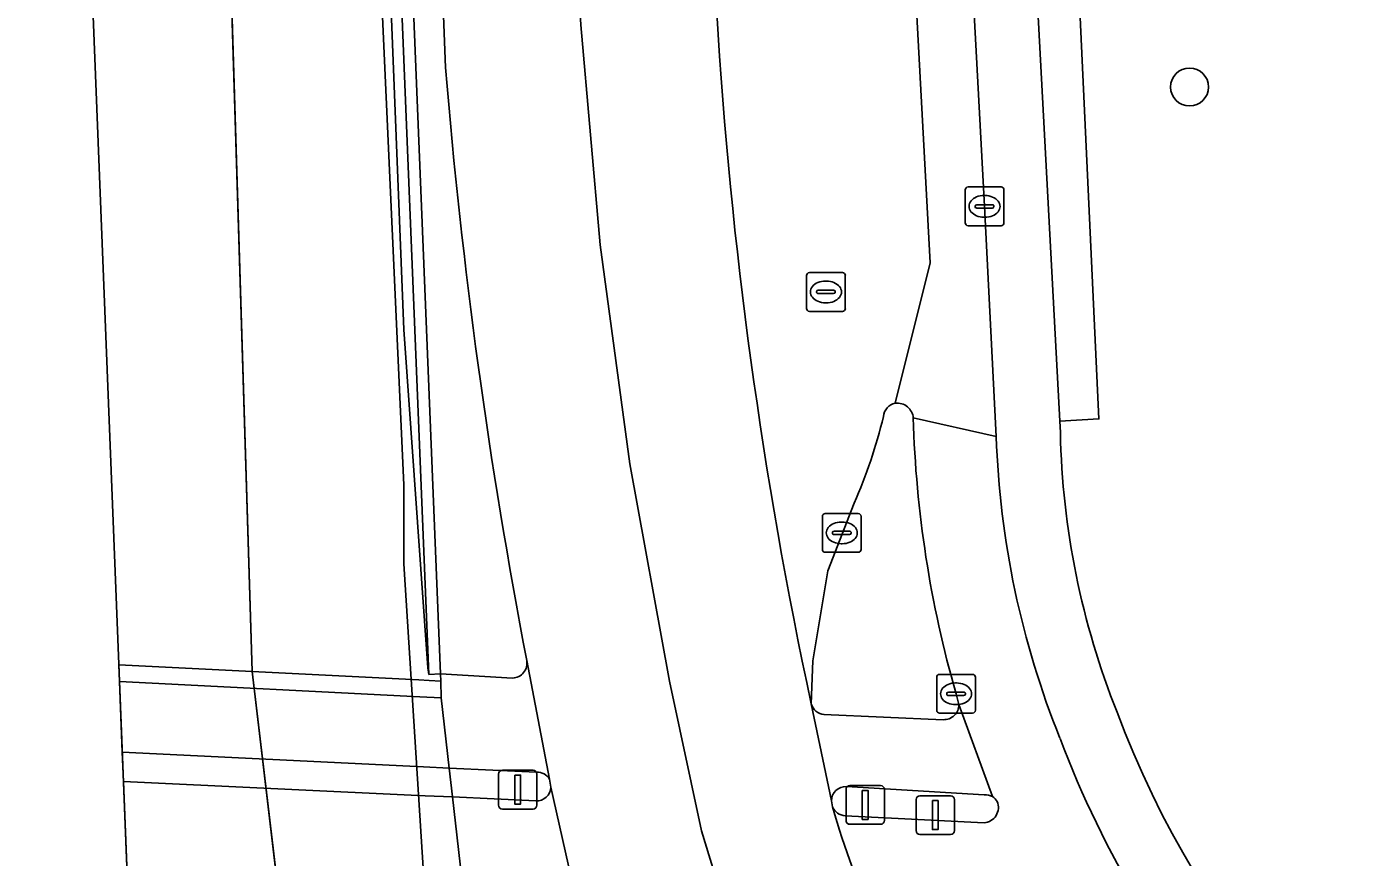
# Model space of a CAD drawing. Extents: x 159262 to 160143, y 383399 to 384319.
# Drawn here: x 159262.15 to 159296.55, y 384024.37 to 384045.8 of the extents above; entities that cross this region are included whole.
import ezdxf

# ---------------------------------------------------------------- set-up
doc = ezdxf.new("R2010")
doc.units = 0
for name, color, linetype in [('IMGEO_Berm_open', 7, 'Continuous'), ('IMGEO_Boom', 7, 'Continuous'), ('IMGEO_Dek', 7, 'Continuous'), ('IMGEO_Drukknoppaal', 7, 'Continuous'), ('IMGEO_Erf', 7, 'Continuous'), ('IMGEO_Fietspad_gesloten', 7, 'Continuous'), ('IMGEO_Groenvoorziening', 7, 'Continuous'), ('IMGEO_Haag', 7, 'Continuous'), ('IMGEO_Kolk', 7, 'Continuous'), ('IMGEO_Lijnafwatering', 7, 'Continuous'), ('IMGEO_Muur', 7, 'Continuous'), ('IMGEO_Rijbaan_lokaal_gesloten', 7, 'Continuous'), ('IMGEO_Rijbaan_lokaal_open', 7, 'Continuous'), ('IMGEO_Rijbaan_regionaal_gesloten', 7, 'Continuous'), ('IMGEO_Rioolput', 7, 'Continuous'), ('IMGEO_Verkeerseiland_open', 7, 'Continuous'), ('IMGEO_Verkeersregelinstallatiepaal', 7, 'Continuous'), ('IMGEO_Voetpad_open', 7, 'Continuous')]:
    doc.layers.add(name, color=color, linetype=linetype)

msp = doc.modelspace()

# ---------------------------------------------------------------- linework, layer by layer
at = {"layer": 'IMGEO_Berm_open'}
for points in [[(159270.232, 384092.774), (159272.824, 384029.103), (159274.683, 384028.995)], [(159272.95, 384044.75), (159271.099, 384092.743)]]:
    msp.add_lwpolyline(points, dxfattribs=at)
for centre, radius, start, end in [((159415.628, 384056.53), 143.163, 184.71981, 190.90343), ((159274.662, 384029.386), 0.392, 273.0009, 9.373)]:
    msp.add_arc(centre, radius, start, end, dxfattribs=at)
at = {"layer": 'IMGEO_Boom'}
msp.add_circle((159292.147, 384044.243), 0.489, dxfattribs=at)
at = {"layer": 'IMGEO_Dek'}
for points in [[(159264.521, 384029.334), (159264.847, 384021.099), (159265.765, 384010.003)], [(159275.344, 384006.661), (159275.272, 384007.293), (159275.193, 384007.98), (159273.618, 384021.71), (159273.411, 384023.519), (159273.135, 384025.928), (159273.049, 384026.674), (159272.841, 384028.487), (159272.829, 384028.919), (159272.531, 384028.933), (159272.263, 384028.946), (159264.521, 384029.334)]]:
    msp.add_lwpolyline(points, dxfattribs=at)
at = {"layer": 'IMGEO_Drukknoppaal'}
for p, q in [((159285.191, 384025.961), (159285.981, 384025.961)), ((159285.981, 384025.961), (159285.191, 384025.961)), ((159285.091, 384025.061), (159285.091, 384025.861)), ((159285.091, 384025.861), (159285.091, 384025.061)), ((159286.081, 384025.861), (159286.081, 384025.061)), ((159286.081, 384025.061), (159286.081, 384025.861)), ((159285.981, 384024.961), (159285.191, 384024.961)), ((159285.191, 384024.961), (159285.981, 384024.961))]:
    msp.add_line(p, q, dxfattribs=at)
msp.add_lwpolyline([(159285.511, 384025.836), (159285.661, 384025.836), (159285.661, 384025.086), (159285.511, 384025.086), (159285.511, 384025.836)], dxfattribs=at)
for centre, start, end in [((159285.191, 384025.861), 90, 180), ((159285.191, 384025.861), 90, 180), ((159285.981, 384025.861), 0, 90), ((159285.981, 384025.861), 360, 90), ((159285.191, 384025.061), 180, 270), ((159285.191, 384025.061), 180, 270), ((159285.981, 384025.061), 270, 0), ((159285.981, 384025.061), 270, 0)]:
    msp.add_arc(centre, 0.1, start, end, dxfattribs=at)
at = {"layer": 'IMGEO_Erf'}
msp.add_lwpolyline([(159300.074, 384115.176), (159299.817, 384114.324), (159299.609, 384113.458), (159299.451, 384112.582), (159304.124, 384111.788), (159303.736, 384109.384), (159302.468, 384109.593), (159301.999, 384106.727), (159303.248, 384106.533), (159302.595, 384104.195), (159303.673, 384082.569), (159303.68, 384082.419), (159308.139, 384082.644), (159308.145, 384081.443), (159303.755, 384081.254), (159304.439, 384064.213), (159299.763, 384064.031), (159300.106, 384054.891), (159298.193, 384052.013), (159294.164, 384051.826), (159289.065, 384051.59), (159289.808, 384035.68), (159288.799, 384035.625), (159288.815, 384035.328)], dxfattribs=at)
for centre, radius, start, end in [((159309.378, 384035.75), 20.568, 181.175, 201.7809), ((159312.763, 384036.443), 23.976, 200.3186, 285.1442)]:
    msp.add_arc(centre, radius, start, end, dxfattribs=at)
at = {"layer": 'IMGEO_Fietspad_gesloten'}
for points in [[(159287.16, 384035.226), (159285.02, 384035.708)], [(159286.125, 384028.589), (159286.196, 384028.312), (159287.061, 384025.938)], [(159275.283, 384025.826), (159273.135, 384025.928), (159273.411, 384023.519), (159276.028, 384023.395)], [(159276.345, 384023.159), (159275.671, 384026.179)], [(159286.846, 384025.262), (159283.261, 384025.443)]]:
    msp.add_lwpolyline(points, dxfattribs=at)
msp.add_lwpolyline([(159264.64, 384026.331), (159264.735, 384023.931), (159272.564, 384023.559), (159273.411, 384023.519), (159273.135, 384025.928), (159272.423, 384025.962)], close=True, dxfattribs=at)
for centre, radius, start, end in [((159313.685, 384036.512), 28.677, 181.6068, 196.0391), ((159310.021, 384035.988), 22.874, 181.9082, 201.9403), ((159312.785, 384036.454), 25.618, 200.5991, 242.7939), ((159275.301, 384026.196), 0.371, 267.2837, 357.3078), ((159286.886, 384025.643), 0.344, 29.3423, 59.2881), ((159283.285, 384025.822), 0.38, 203.5704, 266.3981), ((159304.274, 384031.803), 22.201, 196.0367, 204.5807), ((159286.817, 384025.659), 0.398, 274.1329, 22.4776)]:
    msp.add_arc(centre, radius, start, end, dxfattribs=at)
at = {"layer": 'IMGEO_Groenvoorziening'}
msp.add_lwpolyline([(159288.782, 384117.294), (159289.307, 384121.722), (159288.923, 384121.935), (159288.025, 384122.449), (159285.24, 384102.132), (159288.799, 384035.625), (159289.808, 384035.68), (159289.065, 384051.59), (159288.41, 384063.895), (159287.889, 384076.678), (159287.859, 384077.406), (159287.738, 384080.579), (159286.807, 384104.884)], close=True, dxfattribs=at)
at = {"layer": 'IMGEO_Haag'}
msp.add_lwpolyline([(159289.307, 384121.722), (159288.923, 384121.935), (159288.025, 384122.449), (159285.24, 384102.132), (159288.799, 384035.625), (159289.808, 384035.68), (159289.065, 384051.59), (159288.41, 384063.895), (159287.889, 384076.678), (159287.859, 384077.406), (159287.738, 384080.579), (159286.807, 384104.884), (159288.782, 384117.294)], close=True, dxfattribs=at)
at = {"layer": 'IMGEO_Kolk'}
for p, q in [((159286.357, 384040.738), (159286.357, 384041.59)), ((159286.432, 384041.664), (159287.284, 384041.664)), ((159286.845, 384041.444), (159286.87, 384041.444)), ((159287.358, 384041.59), (159287.358, 384040.738)), ((159286.616, 384041.158), (159286.616, 384041.17)), ((159287.054, 384041.121), (159286.656, 384041.121)), ((159286.659, 384041.207), (159287.057, 384041.207)), ((159287.1, 384041.17), (159287.1, 384041.158)), ((159286.868, 384040.884), (159286.843, 384040.884)), ((159287.284, 384040.664), (159286.432, 384040.664)), ((159282.674, 384032.315), (159282.674, 384033.167)), ((159282.749, 384033.241), (159283.601, 384033.241)), ((159283.675, 384033.167), (159283.675, 384032.315)), ((159283.162, 384033.021), (159283.187, 384033.021)), ((159282.933, 384032.735), (159282.933, 384032.747)), ((159283.371, 384032.698), (159282.973, 384032.698)), ((159282.976, 384032.784), (159283.374, 384032.784)), ((159283.185, 384032.461), (159283.16, 384032.461)), ((159283.417, 384032.747), (159283.417, 384032.735)), ((159283.601, 384032.241), (159282.749, 384032.241)), ((159285.623, 384028.164), (159285.623, 384029.016)), ((159285.698, 384029.09), (159286.55, 384029.09)), ((159286.624, 384029.016), (159286.624, 384028.164)), ((159286.111, 384028.87), (159286.136, 384028.87)), ((159285.882, 384028.584), (159285.882, 384028.596)), ((159286.32, 384028.547), (159285.922, 384028.547)), ((159285.925, 384028.633), (159286.323, 384028.633)), ((159286.366, 384028.596), (159286.366, 384028.584)), ((159286.55, 384028.09), (159285.698, 384028.09)), ((159286.134, 384028.31), (159286.109, 384028.31))]:
    msp.add_line(p, q, dxfattribs=at)
for points in [[(159286.357, 384040.738), (159286.357, 384041.59)], [(159286.432, 384041.664), (159287.284, 384041.664)], [(159287.358, 384041.59), (159287.358, 384040.738)], [(159287.284, 384040.664), (159286.432, 384040.664)], [(159282.674, 384032.315), (159282.674, 384033.167)], [(159282.749, 384033.241), (159283.601, 384033.241)], [(159283.675, 384033.167), (159283.675, 384032.315)], [(159283.601, 384032.241), (159282.749, 384032.241)], [(159285.623, 384028.164), (159285.623, 384029.016)], [(159285.698, 384029.09), (159286.55, 384029.09)], [(159286.624, 384029.016), (159286.624, 384028.164)], [(159286.55, 384028.09), (159285.698, 384028.09)]]:
    msp.add_lwpolyline(points, dxfattribs=at)
for centre, radius, start, end in [((159286.434, 384041.588), 0.0765, 91.552, 178.448), ((159286.434, 384041.588), 0.0765, 91.552, 178.448), ((159287.282, 384041.588), 0.0765, 1.552, 88.448), ((159287.282, 384041.588), 0.0765, 1.552, 88.448), ((159286.656, 384041.167), 0.0403, 85.8775, 175.7526), ((159286.653, 384041.157), 0.0366, 178.938, 274.7102), ((159287.057, 384041.164), 0.043, 264.8664, 352.4533), ((159287.061, 384041.169), 0.0386, 1.7309, 96.639), ((159286.434, 384040.74), 0.0765, 181.552, 268.448), ((159286.434, 384040.74), 0.0765, 181.552, 268.448), ((159287.282, 384040.74), 0.0765, 271.552, 358.448), ((159287.282, 384040.74), 0.0765, 271.552, 358.448), ((159282.751, 384033.165), 0.0765, 91.552, 178.448), ((159282.751, 384033.165), 0.0765, 91.552, 178.448), ((159283.599, 384033.165), 0.0765, 1.552, 88.448), ((159283.599, 384033.165), 0.0765, 1.552, 88.448), ((159282.973, 384032.744), 0.0403, 85.8775, 175.7526), ((159282.97, 384032.734), 0.0366, 178.938, 274.7102), ((159283.374, 384032.741), 0.043, 264.8664, 352.4533), ((159283.378, 384032.746), 0.0386, 1.7309, 96.639), ((159282.751, 384032.317), 0.0765, 181.552, 268.448), ((159282.751, 384032.317), 0.0765, 181.552, 268.448), ((159283.599, 384032.317), 0.0765, 271.552, 358.448), ((159283.599, 384032.317), 0.0765, 271.552, 358.448), ((159285.7, 384029.014), 0.0765, 91.552, 178.448), ((159285.7, 384029.014), 0.0765, 91.552, 178.448), ((159286.548, 384029.014), 0.0765, 1.552, 88.448), ((159286.548, 384029.014), 0.0765, 1.552, 88.448), ((159285.922, 384028.593), 0.0403, 85.8775, 175.7526), ((159285.919, 384028.583), 0.0366, 178.938, 274.7102), ((159286.323, 384028.59), 0.043, 264.8664, 352.4533), ((159286.327, 384028.595), 0.0386, 1.7309, 96.639), ((159285.7, 384028.166), 0.0765, 181.552, 268.448), ((159285.7, 384028.166), 0.0765, 181.552, 268.448), ((159286.548, 384028.166), 0.0765, 271.552, 358.448), ((159286.548, 384028.166), 0.0765, 271.552, 358.448)]:
    msp.add_arc(centre, radius, start, end, dxfattribs=at)
for centre, major_axis, ratio, start_param, end_param in [((159286.844, 384041.164), (-0.387, 0.002), 0.722429, 4.712389, 7.853982), ((159286.869, 384041.164), (-0.39, 0.002), 0.717154, 1.570796, 4.712389), ((159283.161, 384032.741), (-0.387, 0.002), 0.722429, 4.712389, 7.853982), ((159283.186, 384032.741), (-0.39, 0.002), 0.717154, 1.570796, 4.712389), ((159286.11, 384028.59), (-0.387, 0.002), 0.722429, 4.712389, 7.853982), ((159286.135, 384028.59), (-0.39, 0.002), 0.717154, 1.570796, 4.712389)]:
    msp.add_ellipse(centre, major_axis=major_axis, ratio=ratio, start_param=start_param, end_param=end_param, dxfattribs=at)
at = {"layer": 'IMGEO_Lijnafwatering'}
for points in [[(159270.966, 384053.991), (159271.873, 384033.979)], [(159271.873, 384033.979), (159271.874, 384031.945), (159273.024, 384013.954)]]:
    msp.add_lwpolyline(points, dxfattribs=at)
at = {"layer": 'IMGEO_Muur'}
msp.add_lwpolyline([(159269.932, 384092.762), (159272.525, 384029.091), (159272.824, 384029.103), (159270.232, 384092.774)], dxfattribs=at)
msp.add_lwpolyline([(159264.538, 384028.903), (159272.285, 384028.515), (159272.841, 384028.487), (159272.829, 384028.919), (159272.531, 384028.933), (159272.263, 384028.946), (159264.521, 384029.334)], close=True, dxfattribs=at)
at = {"layer": 'IMGEO_Rijbaan_lokaal_gesloten'}
for points in [[(159285.02, 384035.708), (159287.16, 384035.226), (159286.857, 384041.165), (159285.603, 384064.528), (159283.38, 384106.372)], [(159281.971, 384104.282), (159285.459, 384039.708), (159284.556, 384036.089)]]:
    msp.add_lwpolyline(points, dxfattribs=at)
msp.add_arc((159284.598, 384035.667), 0.424, 5.4895, 95.7303, dxfattribs=at)
at = {"layer": 'IMGEO_Rijbaan_lokaal_open'}
for points in [[(159284.556, 384036.089), (159285.459, 384039.708), (159281.971, 384104.282)], [(159282.386, 384028.329), (159282.432, 384029.44), (159282.819, 384031.763), (159283.493, 384033.506)]]:
    msp.add_lwpolyline(points, dxfattribs=at)
for centre, radius, start, end in [((159398.921, 384053.345), 119.19, 183.45657, 192.11563), ((159284.645, 384035.701), 0.398, 102.9043, 174.0956), ((159271.625, 384038.765), 12.981, 336.1032, 346.5356)]:
    msp.add_arc(centre, radius, start, end, dxfattribs=at)
at = {"layer": 'IMGEO_Rijbaan_regionaal_gesloten'}
for points in [[(159348.417, 384236.517), (159360.8, 384243.819), (159359.142, 384246.764), (159349.775, 384241.197), (159344.188, 384237.881), (159337.861, 384233.763), (159324.375, 384224.349), (159314.075, 384215.561), (159303.494, 384203.99), (159296.673, 384195.241), (159290.18, 384185.037), (159284.708, 384174.33), (159279.125, 384161.573), (159275.639, 384152.115), (159272.41, 384139.83), (159270.512, 384129.935), (159269.455, 384121.477), (159268.741, 384109.268), (159268.949, 384097.91), (159270.771, 384065.944), (159271.874, 384037.989), (159272.497, 384029.26), (159272.525, 384029.091), (159269.932, 384092.762)], [(159271.62, 383998.252), (159267.965, 384029.162), (159265.496, 384109.233), (159266.005, 384119.851), (159267.507, 384132.324), (159269.535, 384141.678), (159272.013, 384150.923), (159274.487, 384158.497), (159280.211, 384172.631), (159275.265, 384162.706), (159273.118, 384155.127), (159263.641, 384121.661), (159262.146, 384089.298), (159264.847, 384021.099), (159267.066, 383994.282)], [(159280.211, 384172.631), (159274.487, 384158.497), (159272.013, 384150.923), (159269.535, 384141.678), (159267.507, 384132.324), (159266.005, 384119.851), (159265.496, 384109.233), (159267.965, 384029.162), (159271.62, 383998.252), (159277.018, 383952.804), (159311.634, 383770.65), (159326.117, 383701.416), (159334.862, 383664.196), (159338.544, 383665.089), (159336.511, 383673.455), (159336.041, 383675.319), (159332.664, 383689.455), (159329.732, 383702.333), (159329.536, 383702.291), (159316.548, 383763.855), (159316.542, 383763.881), (159316.537, 383763.907), (159316.287, 383765.107), (159315.145, 383771.238)], [(159277.236, 383990.167), (159275.344, 384006.661), (159275.272, 384007.293), (159275.193, 384007.98), (159273.618, 384021.71), (159273.411, 384023.519), (159273.135, 384025.928), (159273.049, 384026.674), (159272.841, 384028.487), (159272.829, 384028.919), (159272.824, 384029.103), (159272.525, 384029.091), (159272.497, 384029.26), (159271.874, 384037.989), (159270.771, 384065.944), (159268.949, 384097.91), (159268.741, 384109.268), (159269.455, 384121.477), (159270.512, 384129.935), (159272.41, 384139.83), (159275.639, 384152.115)], [(159274.487, 384133.288), (159274.189, 384128.808), (159273.978, 384124.933), (159273.846, 384121.055), (159273.795, 384117.175), (159273.823, 384113.295), (159273.932, 384109.416), (159274.434, 384096.225), (159274.696, 384088.98), (159275.571, 384067.538), (159276.303, 384048.072), (159276.444, 384045.847), (159276.941, 384040.17), (159277.705, 384034.522), (159278.733, 384028.916), (159279.558, 384025.055), (159280.23, 384022.862), (159284.085, 384022.568)], [(159275.049, 384029.45), (159275.632, 384026.386), (159275.671, 384026.179), (159276.345, 384023.159), (159280.23, 384022.862), (159279.558, 384025.055), (159278.733, 384028.916), (159277.705, 384034.522), (159276.941, 384040.17), (159276.444, 384045.847), (159276.303, 384048.072), (159275.571, 384067.538), (159274.696, 384088.98), (159274.434, 384096.225), (159273.932, 384109.416), (159273.823, 384113.295), (159273.795, 384117.175), (159273.846, 384121.055), (159273.978, 384124.933), (159274.189, 384128.808), (159274.487, 384133.288)], [(159271.099, 384092.743), (159272.95, 384044.75)], [(159282.937, 384025.67), (159282.906, 384025.831), (159282.386, 384028.329)]]:
    msp.add_lwpolyline(points, dxfattribs=at)
for centre, radius, start, end in [((159398.921, 384053.345), 119.19, 183.45657, 192.11563), ((159415.628, 384056.53), 143.163, 184.71981, 190.90343), ((159304.274, 384031.803), 22.201, 196.0367, 204.5807)]:
    msp.add_arc(centre, radius, start, end, dxfattribs=at)
at = {"layer": 'IMGEO_Rioolput'}
for p, q in [((159282.265, 384038.53), (159282.265, 384039.382)), ((159282.34, 384039.456), (159283.192, 384039.456)), ((159283.266, 384039.382), (159283.266, 384038.53)), ((159282.567, 384038.999), (159282.965, 384038.999)), ((159282.753, 384039.236), (159282.778, 384039.236)), ((159282.524, 384038.95), (159282.524, 384038.962)), ((159282.962, 384038.913), (159282.564, 384038.913)), ((159282.776, 384038.676), (159282.751, 384038.676)), ((159283.008, 384038.962), (159283.008, 384038.95)), ((159283.192, 384038.456), (159282.34, 384038.456))]:
    msp.add_line(p, q, dxfattribs=at)
for points in [[(159282.265, 384038.53), (159282.265, 384039.382)], [(159282.34, 384039.456), (159283.192, 384039.456)], [(159283.266, 384039.382), (159283.266, 384038.53)], [(159283.192, 384038.456), (159282.34, 384038.456)]]:
    msp.add_lwpolyline(points, dxfattribs=at)
for centre, radius, start, end in [((159282.342, 384039.38), 0.0765, 91.552, 178.448), ((159282.342, 384039.38), 0.0765, 91.552, 178.448), ((159283.19, 384039.38), 0.0765, 1.552, 88.448), ((159283.19, 384039.38), 0.0765, 1.552, 88.448), ((159282.564, 384038.959), 0.0403, 85.8775, 175.7526), ((159282.969, 384038.961), 0.0386, 1.7309, 96.639), ((159282.561, 384038.949), 0.0366, 178.938, 274.7102), ((159282.965, 384038.956), 0.043, 264.8664, 352.4533), ((159282.342, 384038.532), 0.0765, 181.552, 268.448), ((159282.342, 384038.532), 0.0765, 181.552, 268.448), ((159283.19, 384038.532), 0.0765, 271.552, 358.448), ((159283.19, 384038.532), 0.0765, 271.552, 358.448)]:
    msp.add_arc(centre, radius, start, end, dxfattribs=at)
for centre, major_axis, ratio, start_param, end_param in [((159282.752, 384038.956), (-0.387, 0.002), 0.722429, 4.712389, 7.853982), ((159282.777, 384038.956), (-0.39, 0.002), 0.717154, 1.570796, 4.712389)]:
    msp.add_ellipse(centre, major_axis=major_axis, ratio=ratio, start_param=start_param, end_param=end_param, dxfattribs=at)
at = {"layer": 'IMGEO_Verkeerseiland_open'}
for points in [[(159283.493, 384033.506), (159282.819, 384031.763), (159282.432, 384029.44), (159282.386, 384028.329)], [(159286.196, 384028.312), (159286.125, 384028.589)], [(159282.716, 384028.056), (159285.794, 384027.922)], [(159275.301, 384026.565), (159273.049, 384026.674), (159273.135, 384025.928), (159275.283, 384025.826)], [(159275.671, 384026.179), (159275.632, 384026.386)], [(159286.849, 384025.983), (159283.294, 384026.2)], [(159282.906, 384025.831), (159282.937, 384025.67)], [(159283.261, 384025.443), (159286.846, 384025.262)]]:
    msp.add_lwpolyline(points, dxfattribs=at)
msp.add_lwpolyline([(159264.61, 384027.081), (159264.64, 384026.331), (159272.423, 384025.962), (159273.135, 384025.928), (159273.049, 384026.674), (159272.383, 384026.706)], close=True, dxfattribs=at)
for centre, radius, start, end in [((159284.645, 384035.701), 0.398, 102.9043, 174.0956), ((159284.598, 384035.667), 0.424, 5.4895, 95.7303), ((159271.625, 384038.765), 12.981, 336.1032, 346.5356), ((159313.685, 384036.512), 28.677, 181.6068, 196.0391), ((159282.753, 384028.436), 0.382, 196.2959, 264.504), ((159285.806, 384028.312), 0.39, 268.1987, 0.0652), ((159275.33, 384026.223), 0.343, 28.3644, 94.8278), ((159275.301, 384026.196), 0.371, 267.2837, 357.3078), ((159283.285, 384025.821), 0.379, 88.6308, 178.4937), ((159286.889, 384025.649), 0.336, 59.2056, 96.8264), ((159286.886, 384025.643), 0.344, 29.3423, 59.2881), ((159283.285, 384025.822), 0.38, 203.5704, 266.3981), ((159286.817, 384025.659), 0.398, 274.1329, 22.4776)]:
    msp.add_arc(centre, radius, start, end, dxfattribs=at)
at = {"layer": 'IMGEO_Verkeersregelinstallatiepaal'}
for p, q in [((159274.419, 384026.618), (159275.209, 384026.618)), ((159275.209, 384026.618), (159274.419, 384026.618)), ((159274.319, 384025.718), (159274.319, 384026.518)), ((159274.319, 384026.518), (159274.319, 384025.718)), ((159275.309, 384026.518), (159275.309, 384025.718)), ((159275.309, 384025.718), (159275.309, 384026.518)), ((159283.284, 384025.323), (159283.284, 384026.123)), ((159283.284, 384026.123), (159283.284, 384025.323)), ((159283.384, 384026.223), (159284.174, 384026.223)), ((159284.174, 384026.223), (159283.384, 384026.223)), ((159284.274, 384026.123), (159284.274, 384025.323)), ((159284.274, 384025.323), (159284.274, 384026.123)), ((159275.209, 384025.618), (159274.419, 384025.618)), ((159274.419, 384025.618), (159275.209, 384025.618)), ((159284.174, 384025.223), (159283.384, 384025.223)), ((159283.384, 384025.223), (159284.174, 384025.223))]:
    msp.add_line(p, q, dxfattribs=at)
for points in [[(159274.739, 384026.493), (159274.889, 384026.493), (159274.889, 384025.743), (159274.739, 384025.743), (159274.739, 384026.493)], [(159283.704, 384026.098), (159283.854, 384026.098), (159283.854, 384025.348), (159283.704, 384025.348), (159283.704, 384026.098)]]:
    msp.add_lwpolyline(points, dxfattribs=at)
for centre, start, end in [((159274.419, 384026.518), 90, 180), ((159274.419, 384026.518), 90, 180), ((159275.209, 384026.518), 0, 90), ((159275.209, 384026.518), 360, 90), ((159283.384, 384026.123), 90, 180), ((159283.384, 384026.123), 90, 180), ((159284.174, 384026.123), 0, 90), ((159284.174, 384026.123), 360, 90), ((159274.419, 384025.718), 180, 270), ((159274.419, 384025.718), 180, 270), ((159275.209, 384025.718), 270, 0), ((159275.209, 384025.718), 270, 0), ((159283.384, 384025.323), 180, 270), ((159283.384, 384025.323), 180, 270), ((159284.174, 384025.323), 270, 0), ((159284.174, 384025.323), 270, 0)]:
    msp.add_arc(centre, 0.1, start, end, dxfattribs=at)
at = {"layer": 'IMGEO_Voetpad_open'}
for points in [[(159283.38, 384106.372), (159285.603, 384064.528), (159286.857, 384041.165), (159287.16, 384035.226)], [(159288.815, 384035.328), (159288.799, 384035.625), (159285.24, 384102.132)], [(159275.632, 384026.386), (159275.049, 384029.45)], [(159274.683, 384028.995), (159272.824, 384029.103), (159272.829, 384028.919), (159272.841, 384028.487), (159273.049, 384026.674), (159275.301, 384026.565)], [(159282.386, 384028.329), (159282.906, 384025.831)], [(159285.794, 384027.922), (159282.716, 384028.056)], [(159287.061, 384025.938), (159286.196, 384028.312)], [(159283.294, 384026.2), (159286.849, 384025.983)]]:
    msp.add_lwpolyline(points, dxfattribs=at)
msp.add_lwpolyline([(159264.61, 384027.081), (159272.383, 384026.706), (159273.049, 384026.674), (159272.841, 384028.487), (159272.285, 384028.515), (159264.538, 384028.903)], close=True, dxfattribs=at)
for centre, radius, start, end in [((159310.021, 384035.988), 22.874, 181.9082, 201.9403), ((159309.378, 384035.75), 20.568, 181.175, 201.7809), ((159274.662, 384029.386), 0.392, 273.0009, 9.373), ((159282.753, 384028.436), 0.382, 196.2959, 264.504), ((159285.806, 384028.312), 0.39, 268.1987, 0.0652), ((159312.763, 384036.443), 23.976, 200.3186, 285.1442), ((159312.785, 384036.454), 25.618, 200.5991, 242.7939), ((159275.33, 384026.223), 0.343, 28.3644, 94.8278), ((159283.285, 384025.821), 0.379, 88.6308, 178.4937), ((159286.889, 384025.649), 0.336, 59.2056, 96.8264)]:
    msp.add_arc(centre, radius, start, end, dxfattribs=at)

doc.saveas('drawing.dxf')
